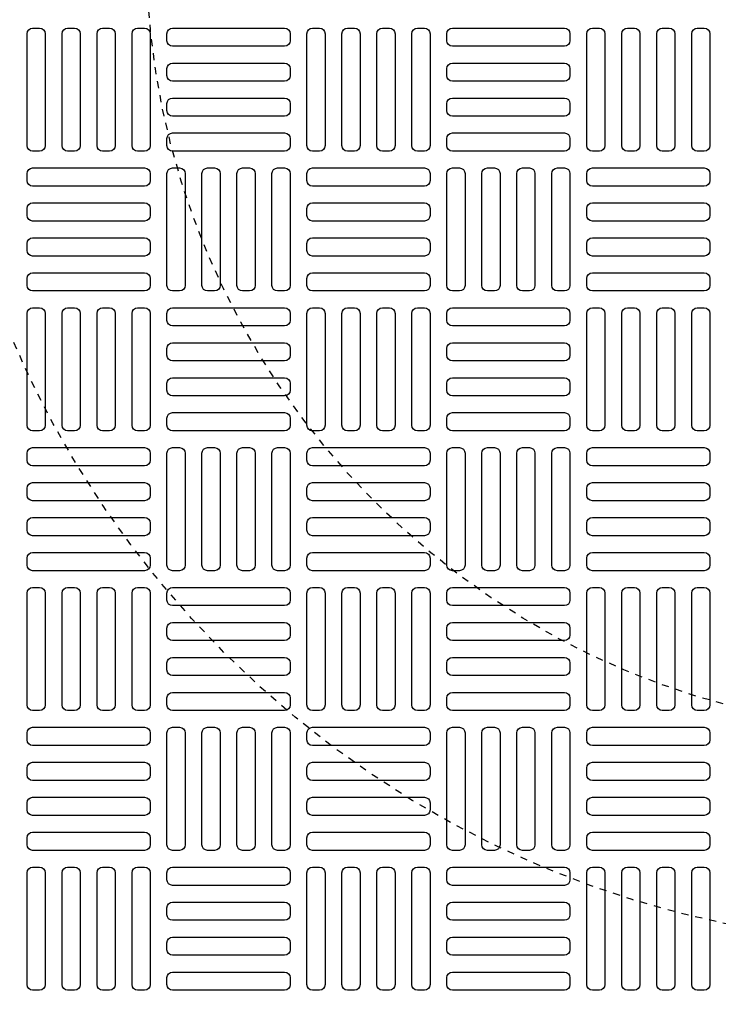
# Model space of a CAD drawing. Extents: x -169 to 6736, y -208 to 3022.
# Tile 420 of 656: x 1512 to 1522, y 1302 to 1316. Entities that reach past the tile are written whole.
import ezdxf

# ---------------------------------------------------------------- set-up
doc = ezdxf.new("R2010")
doc.units = 0
doc.header["$MEASUREMENT"] = 0
doc.linetypes.add('HIDDEN2', pattern=[0.28125, 0.1875, -0.09375])
doc.layers.get('DEFPOINTS').update_dxf_attribs({"linetype": 'CONTINUOUS'})
for name, color, linetype in [('TANK-MANHOLE-COVER-40', 2, 'CONTINUOUS'), ('TANK-MANHOLE-COVER-HATCH-40', 252, 'CONTINUOUS'), ('TANK-SLOPE', 3, 'CONTINUOUS')]:
    doc.layers.add(name, color=color, linetype=linetype)

msp = doc.modelspace()

# ---------------------------------------------------------------- linework, layer by layer
at = {"layer": 'DEFPOINTS', "color": 8, "linetype": 'HIDDEN2', "ltscale": 0.125}
msp.add_circle((1524.86566, 1317.01762), 14, dxfattribs=at)
msp.add_circle((1524.86566, 1317.01762), 14, dxfattribs=at)
msp.add_circle((1524.86566, 1317.01762), 14, dxfattribs=at)
msp.add_circle((1524.86566, 1317.01762), 14, dxfattribs=at)
at = {"layer": 'DEFPOINTS', "color": 8, "linetype": 'HIDDEN2', "ltscale": 0.5}
msp.add_circle((1524.86566, 1317.01762), 11, dxfattribs=at)
msp.add_circle((1524.86566, 1317.01762), 11, dxfattribs=at)
msp.add_circle((1524.86566, 1317.01762), 11, dxfattribs=at)
msp.add_circle((1524.86566, 1317.01762), 11, dxfattribs=at)
at = {"layer": 'TANK-MANHOLE-COVER-40', "color": 4, "linetype": 'Continuous'}
msp.add_circle((1524.86489, 1317.01762), 22.63902, dxfattribs=at)
at = {"layer": 'TANK-MANHOLE-COVER-40', "color": 1, "linetype": 'Continuous'}
msp.add_circle((1524.86489, 1317.01762), 22.44094, dxfattribs=at)
at = {"layer": 'TANK-MANHOLE-COVER-40', "color": 2, "linetype": 'Continuous'}
msp.add_circle((1524.86489, 1317.01762), 21.65354, dxfattribs=at)
at = {"layer": 'TANK-MANHOLE-COVER-HATCH-40', "linetype": 'Continuous', "flags": 128}
for points in [[(1512.36489, 1315.91526, -0.41421356), (1512.44363, 1315.83652), (1512.44363, 1314.26172, -0.41421356), (1512.36489, 1314.18298), (1512.26647, 1314.18298, -0.41421356), (1512.18773, 1314.26172), (1512.18773, 1315.83652, -0.41421356), (1512.26647, 1315.91526)], [(1512.85702, 1315.91526, -0.41421356), (1512.93576, 1315.83652), (1512.93576, 1314.26172, -0.41421356), (1512.85702, 1314.18298), (1512.75859, 1314.18298, -0.41421356), (1512.67985, 1314.26172), (1512.67985, 1315.83652, -0.41421356), (1512.75859, 1315.91526)], [(1513.34915, 1315.91526, -0.41421356), (1513.42789, 1315.83652), (1513.42789, 1314.26172, -0.41421356), (1513.34915, 1314.18298), (1513.25072, 1314.18298, -0.41421356), (1513.17198, 1314.26172), (1513.17198, 1315.83652, -0.41421356), (1513.25072, 1315.91526)], [(1513.84127, 1315.91526, -0.41421356), (1513.92001, 1315.83652), (1513.92001, 1314.26172, -0.41421356), (1513.84127, 1314.18298), (1513.74285, 1314.18298, -0.41421356), (1513.66411, 1314.26172), (1513.66411, 1315.83652, -0.41421356), (1513.74285, 1315.91526)], [(1514.15623, 1315.83652, -0.41421356), (1514.23497, 1315.91526), (1515.80978, 1315.91526, -0.41421356), (1515.88852, 1315.83652), (1515.88852, 1315.7381, -0.41421356), (1515.80978, 1315.65936), (1514.23497, 1315.65936, -0.41421356), (1514.15623, 1315.7381)], [(1516.3019, 1315.91526, -0.41421356), (1516.38064, 1315.83652), (1516.38064, 1314.26172, -0.41421356), (1516.3019, 1314.18298), (1516.20348, 1314.18298, -0.41421356), (1516.12474, 1314.26172), (1516.12474, 1315.83652, -0.41421356), (1516.20348, 1315.91526)], [(1516.79403, 1315.91526, -0.41421356), (1516.87277, 1315.83652), (1516.87277, 1314.26172, -0.41421356), (1516.79403, 1314.18298), (1516.6956, 1314.18298, -0.41421356), (1516.61686, 1314.26172), (1516.61686, 1315.83652, -0.41421356), (1516.6956, 1315.91526)], [(1517.28615, 1315.91526, -0.41421356), (1517.36489, 1315.83652), (1517.36489, 1314.26172, -0.41421356), (1517.28615, 1314.18298), (1517.18773, 1314.18298, -0.41421356), (1517.10899, 1314.26172), (1517.10899, 1315.83652, -0.41421356), (1517.18773, 1315.91526)], [(1517.77828, 1315.91526, -0.41421356), (1517.85702, 1315.83652), (1517.85702, 1314.26172, -0.41421356), (1517.77828, 1314.18298), (1517.67985, 1314.18298, -0.41421356), (1517.60111, 1314.26172), (1517.60111, 1315.83652, -0.41421356), (1517.67985, 1315.91526)], [(1518.09324, 1315.83652, -0.41421356), (1518.17198, 1315.91526), (1519.74678, 1315.91526, -0.41421356), (1519.82552, 1315.83652), (1519.82552, 1315.7381, -0.41421356), (1519.74678, 1315.65936), (1518.17198, 1315.65936, -0.41421356), (1518.09324, 1315.7381)], [(1520.23891, 1315.91526, -0.41421356), (1520.31765, 1315.83652), (1520.31765, 1314.26172, -0.41421356), (1520.23891, 1314.18298), (1520.14048, 1314.18298, -0.41421356), (1520.06174, 1314.26172), (1520.06174, 1315.83652, -0.41421356), (1520.14048, 1315.91526)], [(1520.73104, 1315.91526, -0.41421356), (1520.80978, 1315.83652), (1520.80978, 1314.26172, -0.41421356), (1520.73104, 1314.18298), (1520.63261, 1314.18298, -0.41421356), (1520.55387, 1314.26172), (1520.55387, 1315.83652, -0.41421356), (1520.63261, 1315.91526)], [(1521.22316, 1315.91526, -0.41421356), (1521.3019, 1315.83652), (1521.3019, 1314.26172, -0.41421356), (1521.22316, 1314.18298), (1521.12474, 1314.18298, -0.41421356), (1521.046, 1314.26172), (1521.046, 1315.83652, -0.41421356), (1521.12474, 1315.91526)], [(1521.71529, 1315.91526, -0.41421356), (1521.79403, 1315.83652), (1521.79403, 1314.26172, -0.41421356), (1521.71529, 1314.18298), (1521.61686, 1314.18298, -0.41421356), (1521.53812, 1314.26172), (1521.53812, 1315.83652, -0.41421356), (1521.61686, 1315.91526)], [(1514.15623, 1315.3444, -0.41421356), (1514.23497, 1315.42314), (1515.80978, 1315.42314, -0.41421356), (1515.88852, 1315.3444), (1515.88852, 1315.24597, -0.41421356), (1515.80978, 1315.16723), (1514.23497, 1315.16723, -0.41421356), (1514.15623, 1315.24597)], [(1518.09324, 1315.3444, -0.41421356), (1518.17198, 1315.42314), (1519.74678, 1315.42314, -0.41421356), (1519.82552, 1315.3444), (1519.82552, 1315.24597, -0.41421356), (1519.74678, 1315.16723), (1518.17198, 1315.16723, -0.41421356), (1518.09324, 1315.24597)], [(1514.15623, 1314.85227, -0.41421356), (1514.23497, 1314.93101), (1515.80978, 1314.93101, -0.41421356), (1515.88852, 1314.85227), (1515.88852, 1314.75384, -0.41421356), (1515.80978, 1314.6751), (1514.23497, 1314.6751, -0.41421356), (1514.15623, 1314.75384)], [(1518.09324, 1314.85227, -0.41421356), (1518.17198, 1314.93101), (1519.74678, 1314.93101, -0.41421356), (1519.82552, 1314.85227), (1519.82552, 1314.75384, -0.41421356), (1519.74678, 1314.6751), (1518.17198, 1314.6751, -0.41421356), (1518.09324, 1314.75384)], [(1514.15623, 1314.36014, -0.41421356), (1514.23497, 1314.43888), (1515.80978, 1314.43888, -0.41421356), (1515.88852, 1314.36014), (1515.88852, 1314.26172, -0.41421356), (1515.80978, 1314.18298), (1514.23497, 1314.18298, -0.41421356), (1514.15623, 1314.26172)], [(1518.09324, 1314.36014, -0.41421356), (1518.17198, 1314.43888), (1519.74678, 1314.43888, -0.41421356), (1519.82552, 1314.36014), (1519.82552, 1314.26172, -0.41421356), (1519.74678, 1314.18298), (1518.17198, 1314.18298, -0.41421356), (1518.09324, 1314.26172)], [(1513.92001, 1313.76959, -0.41421356), (1513.84127, 1313.69085), (1512.26647, 1313.69085, -0.41421356), (1512.18773, 1313.76959), (1512.18773, 1313.86802, -0.41421356), (1512.26647, 1313.94676), (1513.84127, 1313.94676, -0.41421356), (1513.92001, 1313.86802)], [(1514.3334, 1313.94676, -0.41421356), (1514.41214, 1313.86802), (1514.41214, 1312.29321, -0.41421356), (1514.3334, 1312.21447), (1514.23497, 1312.21447, -0.41421356), (1514.15623, 1312.29321), (1514.15623, 1313.86802, -0.41421356), (1514.23497, 1313.94676)], [(1514.82552, 1313.94676, -0.41421356), (1514.90426, 1313.86802), (1514.90426, 1312.29321, -0.41421356), (1514.82552, 1312.21447), (1514.7271, 1312.21447, -0.41421356), (1514.64836, 1312.29321), (1514.64836, 1313.86802, -0.41421356), (1514.7271, 1313.94676)], [(1515.31765, 1313.94676, -0.41421356), (1515.39639, 1313.86802), (1515.39639, 1312.29321, -0.41421356), (1515.31765, 1312.21447), (1515.21922, 1312.21447, -0.41421356), (1515.14048, 1312.29321), (1515.14048, 1313.86802, -0.41421356), (1515.21922, 1313.94676)], [(1515.80978, 1313.94676, -0.41421356), (1515.88852, 1313.86802), (1515.88852, 1312.29321, -0.41421356), (1515.80978, 1312.21447), (1515.71135, 1312.21447, -0.41421356), (1515.63261, 1312.29321), (1515.63261, 1313.86802, -0.41421356), (1515.71135, 1313.94676)], [(1517.85702, 1313.76959, -0.41421356), (1517.77828, 1313.69085), (1516.20348, 1313.69085, -0.41421356), (1516.12474, 1313.76959), (1516.12474, 1313.86802, -0.41421356), (1516.20348, 1313.94676), (1517.77828, 1313.94676, -0.41421356), (1517.85702, 1313.86802)], [(1518.27041, 1313.94676, -0.41421356), (1518.34915, 1313.86802), (1518.34915, 1312.29321, -0.41421356), (1518.27041, 1312.21447), (1518.17198, 1312.21447, -0.41421356), (1518.09324, 1312.29321), (1518.09324, 1313.86802, -0.41421356), (1518.17198, 1313.94676)], [(1518.76253, 1313.94676, -0.41421356), (1518.84127, 1313.86802), (1518.84127, 1312.29321, -0.41421356), (1518.76253, 1312.21447), (1518.66411, 1312.21447, -0.41421356), (1518.58537, 1312.29321), (1518.58537, 1313.86802, -0.41421356), (1518.66411, 1313.94676)], [(1519.25466, 1313.94676, -0.41421356), (1519.3334, 1313.86802), (1519.3334, 1312.29321, -0.41421356), (1519.25466, 1312.21447), (1519.15623, 1312.21447, -0.41421356), (1519.07749, 1312.29321), (1519.07749, 1313.86802, -0.41421356), (1519.15623, 1313.94676)], [(1519.74678, 1313.94676, -0.41421356), (1519.82552, 1313.86802), (1519.82552, 1312.29321, -0.41421356), (1519.74678, 1312.21447), (1519.64836, 1312.21447, -0.41421356), (1519.56962, 1312.29321), (1519.56962, 1313.86802, -0.41421356), (1519.64836, 1313.94676)], [(1521.79403, 1313.76959, -0.41421356), (1521.71529, 1313.69085), (1520.14048, 1313.69085, -0.41421356), (1520.06174, 1313.76959), (1520.06174, 1313.86802, -0.41421356), (1520.14048, 1313.94676), (1521.71529, 1313.94676, -0.41421356), (1521.79403, 1313.86802)], [(1513.92001, 1313.27747, -0.41421356), (1513.84127, 1313.19873), (1512.26647, 1313.19873, -0.41421356), (1512.18773, 1313.27747), (1512.18773, 1313.37589, -0.41421356), (1512.26647, 1313.45463), (1513.84127, 1313.45463, -0.41421356), (1513.92001, 1313.37589)], [(1517.85702, 1313.27747, -0.41421356), (1517.77828, 1313.19873), (1516.20348, 1313.19873, -0.41421356), (1516.12474, 1313.27747), (1516.12474, 1313.37589, -0.41421356), (1516.20348, 1313.45463), (1517.77828, 1313.45463, -0.41421356), (1517.85702, 1313.37589)], [(1521.79403, 1313.27747, -0.41421356), (1521.71529, 1313.19873), (1520.14048, 1313.19873, -0.41421356), (1520.06174, 1313.27747), (1520.06174, 1313.37589, -0.41421356), (1520.14048, 1313.45463), (1521.71529, 1313.45463, -0.41421356), (1521.79403, 1313.37589)], [(1513.92001, 1312.78534, -0.41421356), (1513.84127, 1312.7066), (1512.26647, 1312.7066, -0.41421356), (1512.18773, 1312.78534), (1512.18773, 1312.88377, -0.41421356), (1512.26647, 1312.96251), (1513.84127, 1312.96251, -0.41421356), (1513.92001, 1312.88377)], [(1517.85702, 1312.78534, -0.41421356), (1517.77828, 1312.7066), (1516.20348, 1312.7066, -0.41421356), (1516.12474, 1312.78534), (1516.12474, 1312.88377, -0.41421356), (1516.20348, 1312.96251), (1517.77828, 1312.96251, -0.41421356), (1517.85702, 1312.88377)], [(1521.79403, 1312.78534, -0.41421356), (1521.71529, 1312.7066), (1520.14048, 1312.7066, -0.41421356), (1520.06174, 1312.78534), (1520.06174, 1312.88377, -0.41421356), (1520.14048, 1312.96251), (1521.71529, 1312.96251, -0.41421356), (1521.79403, 1312.88377)], [(1513.92001, 1312.29321, -0.41421356), (1513.84127, 1312.21447), (1512.26647, 1312.21447, -0.41421356), (1512.18773, 1312.29321), (1512.18773, 1312.39164, -0.41421356), (1512.26647, 1312.47038), (1513.84127, 1312.47038, -0.41421356), (1513.92001, 1312.39164)], [(1517.85702, 1312.29321, -0.41421356), (1517.77828, 1312.21447), (1516.20348, 1312.21447, -0.41421356), (1516.12474, 1312.29321), (1516.12474, 1312.39164, -0.41421356), (1516.20348, 1312.47038), (1517.77828, 1312.47038, -0.41421356), (1517.85702, 1312.39164)], [(1521.79403, 1312.29321, -0.41421356), (1521.71529, 1312.21447), (1520.14048, 1312.21447, -0.41421356), (1520.06174, 1312.29321), (1520.06174, 1312.39164, -0.41421356), (1520.14048, 1312.47038), (1521.71529, 1312.47038, -0.41421356), (1521.79403, 1312.39164)], [(1512.36489, 1311.97825, -0.41421356), (1512.44363, 1311.89951), (1512.44363, 1310.32471, -0.41421356), (1512.36489, 1310.24597), (1512.26647, 1310.24597, -0.41421356), (1512.18773, 1310.32471), (1512.18773, 1311.89951, -0.41421356), (1512.26647, 1311.97825)], [(1512.85702, 1311.97825, -0.41421356), (1512.93576, 1311.89951), (1512.93576, 1310.32471, -0.41421356), (1512.85702, 1310.24597), (1512.75859, 1310.24597, -0.41421356), (1512.67985, 1310.32471), (1512.67985, 1311.89951, -0.41421356), (1512.75859, 1311.97825)], [(1513.34915, 1311.97825, -0.41421356), (1513.42789, 1311.89951), (1513.42789, 1310.32471, -0.41421356), (1513.34915, 1310.24597), (1513.25072, 1310.24597, -0.41421356), (1513.17198, 1310.32471), (1513.17198, 1311.89951, -0.41421356), (1513.25072, 1311.97825)], [(1513.84127, 1311.97825, -0.41421356), (1513.92001, 1311.89951), (1513.92001, 1310.32471, -0.41421356), (1513.84127, 1310.24597), (1513.74285, 1310.24597, -0.41421356), (1513.66411, 1310.32471), (1513.66411, 1311.89951, -0.41421356), (1513.74285, 1311.97825)], [(1514.15623, 1311.89951, -0.41421356), (1514.23497, 1311.97825), (1515.80978, 1311.97825, -0.41421356), (1515.88852, 1311.89951), (1515.88852, 1311.80109, -0.41421356), (1515.80978, 1311.72235), (1514.23497, 1311.72235, -0.41421356), (1514.15623, 1311.80109)], [(1516.3019, 1311.97825, -0.41421356), (1516.38064, 1311.89951), (1516.38064, 1310.32471, -0.41421356), (1516.3019, 1310.24597), (1516.20348, 1310.24597, -0.41421356), (1516.12474, 1310.32471), (1516.12474, 1311.89951, -0.41421356), (1516.20348, 1311.97825)], [(1516.79403, 1311.97825, -0.41421356), (1516.87277, 1311.89951), (1516.87277, 1310.32471, -0.41421356), (1516.79403, 1310.24597), (1516.6956, 1310.24597, -0.41421356), (1516.61686, 1310.32471), (1516.61686, 1311.89951, -0.41421356), (1516.6956, 1311.97825)], [(1517.28615, 1311.97825, -0.41421356), (1517.36489, 1311.89951), (1517.36489, 1310.32471, -0.41421356), (1517.28615, 1310.24597), (1517.18773, 1310.24597, -0.41421356), (1517.10899, 1310.32471), (1517.10899, 1311.89951, -0.41421356), (1517.18773, 1311.97825)], [(1517.77828, 1311.97825, -0.41421356), (1517.85702, 1311.89951), (1517.85702, 1310.32471, -0.41421356), (1517.77828, 1310.24597), (1517.67985, 1310.24597, -0.41421356), (1517.60111, 1310.32471), (1517.60111, 1311.89951, -0.41421356), (1517.67985, 1311.97825)], [(1518.09324, 1311.89951, -0.41421356), (1518.17198, 1311.97825), (1519.74678, 1311.97825, -0.41421356), (1519.82552, 1311.89951), (1519.82552, 1311.80109, -0.41421356), (1519.74678, 1311.72235), (1518.17198, 1311.72235, -0.41421356), (1518.09324, 1311.80109)], [(1520.23891, 1311.97825, -0.41421356), (1520.31765, 1311.89951), (1520.31765, 1310.32471, -0.41421356), (1520.23891, 1310.24597), (1520.14048, 1310.24597, -0.41421356), (1520.06174, 1310.32471), (1520.06174, 1311.89951, -0.41421356), (1520.14048, 1311.97825)], [(1520.73104, 1311.97825, -0.41421356), (1520.80978, 1311.89951), (1520.80978, 1310.32471, -0.41421356), (1520.73104, 1310.24597), (1520.63261, 1310.24597, -0.41421356), (1520.55387, 1310.32471), (1520.55387, 1311.89951, -0.41421356), (1520.63261, 1311.97825)], [(1521.22316, 1311.97825, -0.41421356), (1521.3019, 1311.89951), (1521.3019, 1310.32471, -0.41421356), (1521.22316, 1310.24597), (1521.12474, 1310.24597, -0.41421356), (1521.046, 1310.32471), (1521.046, 1311.89951, -0.41421356), (1521.12474, 1311.97825)], [(1521.71529, 1311.97825, -0.41421356), (1521.79403, 1311.89951), (1521.79403, 1310.32471, -0.41421356), (1521.71529, 1310.24597), (1521.61686, 1310.24597, -0.41421356), (1521.53812, 1310.32471), (1521.53812, 1311.89951, -0.41421356), (1521.61686, 1311.97825)], [(1514.15623, 1311.40739, -0.41421356), (1514.23497, 1311.48613), (1515.80978, 1311.48613, -0.41421356), (1515.88852, 1311.40739), (1515.88852, 1311.30896, -0.41421356), (1515.80978, 1311.23022), (1514.23497, 1311.23022, -0.41421356), (1514.15623, 1311.30896)], [(1518.09324, 1311.40739, -0.41421356), (1518.17198, 1311.48613), (1519.74678, 1311.48613, -0.41421356), (1519.82552, 1311.40739), (1519.82552, 1311.30896, -0.41421356), (1519.74678, 1311.23022), (1518.17198, 1311.23022, -0.41421356), (1518.09324, 1311.30896)], [(1514.15623, 1310.91526, -0.41421356), (1514.23497, 1310.994), (1515.80978, 1310.994, -0.41421356), (1515.88852, 1310.91526), (1515.88852, 1310.81684, -0.41421356), (1515.80978, 1310.7381), (1514.23497, 1310.7381, -0.41421356), (1514.15623, 1310.81684)], [(1518.09324, 1310.91526, -0.41421356), (1518.17198, 1310.994), (1519.74678, 1310.994, -0.41421356), (1519.82552, 1310.91526), (1519.82552, 1310.81684, -0.41421356), (1519.74678, 1310.7381), (1518.17198, 1310.7381, -0.41421356), (1518.09324, 1310.81684)], [(1514.15623, 1310.42314, -0.41421356), (1514.23497, 1310.50188), (1515.80978, 1310.50188, -0.41421356), (1515.88852, 1310.42314), (1515.88852, 1310.32471, -0.41421356), (1515.80978, 1310.24597), (1514.23497, 1310.24597, -0.41421356), (1514.15623, 1310.32471)], [(1518.09324, 1310.42314, -0.41421356), (1518.17198, 1310.50188), (1519.74678, 1310.50188, -0.41421356), (1519.82552, 1310.42314), (1519.82552, 1310.32471, -0.41421356), (1519.74678, 1310.24597), (1518.17198, 1310.24597, -0.41421356), (1518.09324, 1310.32471)], [(1513.92001, 1309.83258, -0.41421356), (1513.84127, 1309.75384), (1512.26647, 1309.75384, -0.41421356), (1512.18773, 1309.83258), (1512.18773, 1309.93101, -0.41421356), (1512.26647, 1310.00975), (1513.84127, 1310.00975, -0.41421356), (1513.92001, 1309.93101)], [(1514.3334, 1310.00975, -0.41421356), (1514.41214, 1309.93101), (1514.41214, 1308.35621, -0.41421356), (1514.3334, 1308.27747), (1514.23497, 1308.27747, -0.41421356), (1514.15623, 1308.35621), (1514.15623, 1309.93101, -0.41421356), (1514.23497, 1310.00975)], [(1514.82552, 1310.00975, -0.41421356), (1514.90426, 1309.93101), (1514.90426, 1308.35621, -0.41421356), (1514.82552, 1308.27747), (1514.7271, 1308.27747, -0.41421356), (1514.64836, 1308.35621), (1514.64836, 1309.93101, -0.41421356), (1514.7271, 1310.00975)], [(1515.31765, 1310.00975, -0.41421356), (1515.39639, 1309.93101), (1515.39639, 1308.35621, -0.41421356), (1515.31765, 1308.27747), (1515.21922, 1308.27747, -0.41421356), (1515.14048, 1308.35621), (1515.14048, 1309.93101, -0.41421356), (1515.21922, 1310.00975)], [(1515.80978, 1310.00975, -0.41421356), (1515.88852, 1309.93101), (1515.88852, 1308.35621, -0.41421356), (1515.80978, 1308.27747), (1515.71135, 1308.27747, -0.41421356), (1515.63261, 1308.35621), (1515.63261, 1309.93101, -0.41421356), (1515.71135, 1310.00975)], [(1517.85702, 1309.83258, -0.41421356), (1517.77828, 1309.75384), (1516.20348, 1309.75384, -0.41421356), (1516.12474, 1309.83258), (1516.12474, 1309.93101, -0.41421356), (1516.20348, 1310.00975), (1517.77828, 1310.00975, -0.41421356), (1517.85702, 1309.93101)], [(1518.27041, 1310.00975, -0.41421356), (1518.34915, 1309.93101), (1518.34915, 1308.35621, -0.41421356), (1518.27041, 1308.27747), (1518.17198, 1308.27747, -0.41421356), (1518.09324, 1308.35621), (1518.09324, 1309.93101, -0.41421356), (1518.17198, 1310.00975)], [(1518.76253, 1310.00975, -0.41421356), (1518.84127, 1309.93101), (1518.84127, 1308.35621, -0.41421356), (1518.76253, 1308.27747), (1518.66411, 1308.27747, -0.41421356), (1518.58537, 1308.35621), (1518.58537, 1309.93101, -0.41421356), (1518.66411, 1310.00975)], [(1519.25466, 1310.00975, -0.41421356), (1519.3334, 1309.93101), (1519.3334, 1308.35621, -0.41421356), (1519.25466, 1308.27747), (1519.15623, 1308.27747, -0.41421356), (1519.07749, 1308.35621), (1519.07749, 1309.93101, -0.41421356), (1519.15623, 1310.00975)], [(1519.74678, 1310.00975, -0.41421356), (1519.82552, 1309.93101), (1519.82552, 1308.35621, -0.41421356), (1519.74678, 1308.27747), (1519.64836, 1308.27747, -0.41421356), (1519.56962, 1308.35621), (1519.56962, 1309.93101, -0.41421356), (1519.64836, 1310.00975)], [(1521.79403, 1309.83258, -0.41421356), (1521.71529, 1309.75384), (1520.14048, 1309.75384, -0.41421356), (1520.06174, 1309.83258), (1520.06174, 1309.93101, -0.41421356), (1520.14048, 1310.00975), (1521.71529, 1310.00975, -0.41421356), (1521.79403, 1309.93101)], [(1513.92001, 1309.34046, -0.41421356), (1513.84127, 1309.26172), (1512.26647, 1309.26172, -0.41421356), (1512.18773, 1309.34046), (1512.18773, 1309.43888, -0.41421356), (1512.26647, 1309.51762), (1513.84127, 1309.51762, -0.41421356), (1513.92001, 1309.43888)], [(1517.85702, 1309.34046, -0.41421356), (1517.77828, 1309.26172), (1516.20348, 1309.26172, -0.41421356), (1516.12474, 1309.34046), (1516.12474, 1309.43888, -0.41421356), (1516.20348, 1309.51762), (1517.77828, 1309.51762, -0.41421356), (1517.85702, 1309.43888)], [(1521.79403, 1309.34046, -0.41421356), (1521.71529, 1309.26172), (1520.14048, 1309.26172, -0.41421356), (1520.06174, 1309.34046), (1520.06174, 1309.43888, -0.41421356), (1520.14048, 1309.51762), (1521.71529, 1309.51762, -0.41421356), (1521.79403, 1309.43888)], [(1513.92001, 1308.84833, -0.41421356), (1513.84127, 1308.76959), (1512.26647, 1308.76959, -0.41421356), (1512.18773, 1308.84833), (1512.18773, 1308.94676, -0.41421356), (1512.26647, 1309.0255), (1513.84127, 1309.0255, -0.41421356), (1513.92001, 1308.94676)], [(1517.85702, 1308.84833, -0.41421356), (1517.77828, 1308.76959), (1516.20348, 1308.76959, -0.41421356), (1516.12474, 1308.84833), (1516.12474, 1308.94676, -0.41421356), (1516.20348, 1309.0255), (1517.77828, 1309.0255, -0.41421356), (1517.85702, 1308.94676)], [(1521.79403, 1308.84833, -0.41421356), (1521.71529, 1308.76959), (1520.14048, 1308.76959, -0.41421356), (1520.06174, 1308.84833), (1520.06174, 1308.94676, -0.41421356), (1520.14048, 1309.0255), (1521.71529, 1309.0255, -0.41421356), (1521.79403, 1308.94676)], [(1513.92001, 1308.35621, -0.41421356), (1513.84127, 1308.27747), (1512.26647, 1308.27747, -0.41421356), (1512.18773, 1308.35621), (1512.18773, 1308.45463, -0.41421356), (1512.26647, 1308.53337), (1513.84127, 1308.53337, -0.41421356), (1513.92001, 1308.45463)], [(1517.85702, 1308.35621, -0.41421356), (1517.77828, 1308.27747), (1516.20348, 1308.27747, -0.41421356), (1516.12474, 1308.35621), (1516.12474, 1308.45463, -0.41421356), (1516.20348, 1308.53337), (1517.77828, 1308.53337, -0.41421356), (1517.85702, 1308.45463)], [(1521.79403, 1308.35621, -0.41421356), (1521.71529, 1308.27747), (1520.14048, 1308.27747, -0.41421356), (1520.06174, 1308.35621), (1520.06174, 1308.45463, -0.41421356), (1520.14048, 1308.53337), (1521.71529, 1308.53337, -0.41421356), (1521.79403, 1308.45463)], [(1512.36489, 1308.04125, -0.41421356), (1512.44363, 1307.96251), (1512.44363, 1306.3877, -0.41421356), (1512.36489, 1306.30896), (1512.26647, 1306.30896, -0.41421356), (1512.18773, 1306.3877), (1512.18773, 1307.96251, -0.41421356), (1512.26647, 1308.04125)], [(1512.85702, 1308.04125, -0.41421356), (1512.93576, 1307.96251), (1512.93576, 1306.3877, -0.41421356), (1512.85702, 1306.30896), (1512.75859, 1306.30896, -0.41421356), (1512.67985, 1306.3877), (1512.67985, 1307.96251, -0.41421356), (1512.75859, 1308.04125)], [(1513.34915, 1308.04125, -0.41421356), (1513.42789, 1307.96251), (1513.42789, 1306.3877, -0.41421356), (1513.34915, 1306.30896), (1513.25072, 1306.30896, -0.41421356), (1513.17198, 1306.3877), (1513.17198, 1307.96251, -0.41421356), (1513.25072, 1308.04125)], [(1513.84127, 1308.04125, -0.41421356), (1513.92001, 1307.96251), (1513.92001, 1306.3877, -0.41421356), (1513.84127, 1306.30896), (1513.74285, 1306.30896, -0.41421356), (1513.66411, 1306.3877), (1513.66411, 1307.96251, -0.41421356), (1513.74285, 1308.04125)], [(1514.15623, 1307.96251, -0.41421356), (1514.23497, 1308.04125), (1515.80978, 1308.04125, -0.41421356), (1515.88852, 1307.96251), (1515.88852, 1307.86408, -0.41421356), (1515.80978, 1307.78534), (1514.23497, 1307.78534, -0.41421356), (1514.15623, 1307.86408)], [(1516.3019, 1308.04125, -0.41421356), (1516.38064, 1307.96251), (1516.38064, 1306.3877, -0.41421356), (1516.3019, 1306.30896), (1516.20348, 1306.30896, -0.41421356), (1516.12474, 1306.3877), (1516.12474, 1307.96251, -0.41421356), (1516.20348, 1308.04125)], [(1516.79403, 1308.04125, -0.41421356), (1516.87277, 1307.96251), (1516.87277, 1306.3877, -0.41421356), (1516.79403, 1306.30896), (1516.6956, 1306.30896, -0.41421356), (1516.61686, 1306.3877), (1516.61686, 1307.96251, -0.41421356), (1516.6956, 1308.04125)], [(1517.28615, 1308.04125, -0.41421356), (1517.36489, 1307.96251), (1517.36489, 1306.3877, -0.41421356), (1517.28615, 1306.30896), (1517.18773, 1306.30896, -0.41421356), (1517.10899, 1306.3877), (1517.10899, 1307.96251, -0.41421356), (1517.18773, 1308.04125)], [(1517.77828, 1308.04125, -0.41421356), (1517.85702, 1307.96251), (1517.85702, 1306.3877, -0.41421356), (1517.77828, 1306.30896), (1517.67985, 1306.30896, -0.41421356), (1517.60111, 1306.3877), (1517.60111, 1307.96251, -0.41421356), (1517.67985, 1308.04125)], [(1518.09324, 1307.96251, -0.41421356), (1518.17198, 1308.04125), (1519.74678, 1308.04125, -0.41421356), (1519.82552, 1307.96251), (1519.82552, 1307.86408, -0.41421356), (1519.74678, 1307.78534), (1518.17198, 1307.78534, -0.41421356), (1518.09324, 1307.86408)], [(1520.23891, 1308.04125, -0.41421356), (1520.31765, 1307.96251), (1520.31765, 1306.3877, -0.41421356), (1520.23891, 1306.30896), (1520.14048, 1306.30896, -0.41421356), (1520.06174, 1306.3877), (1520.06174, 1307.96251, -0.41421356), (1520.14048, 1308.04125)], [(1520.73104, 1308.04125, -0.41421356), (1520.80978, 1307.96251), (1520.80978, 1306.3877, -0.41421356), (1520.73104, 1306.30896), (1520.63261, 1306.30896, -0.41421356), (1520.55387, 1306.3877), (1520.55387, 1307.96251, -0.41421356), (1520.63261, 1308.04125)], [(1521.22316, 1308.04125, -0.41421356), (1521.3019, 1307.96251), (1521.3019, 1306.3877, -0.41421356), (1521.22316, 1306.30896), (1521.12474, 1306.30896, -0.41421356), (1521.046, 1306.3877), (1521.046, 1307.96251, -0.41421356), (1521.12474, 1308.04125)], [(1521.71529, 1308.04125, -0.41421356), (1521.79403, 1307.96251), (1521.79403, 1306.3877, -0.41421356), (1521.71529, 1306.30896), (1521.61686, 1306.30896, -0.41421356), (1521.53812, 1306.3877), (1521.53812, 1307.96251, -0.41421356), (1521.61686, 1308.04125)], [(1514.15623, 1307.47038, -0.41421356), (1514.23497, 1307.54912), (1515.80978, 1307.54912, -0.41421356), (1515.88852, 1307.47038), (1515.88852, 1307.37195, -0.41421356), (1515.80978, 1307.29321), (1514.23497, 1307.29321, -0.41421356), (1514.15623, 1307.37195)], [(1518.09324, 1307.47038, -0.41421356), (1518.17198, 1307.54912), (1519.74678, 1307.54912, -0.41421356), (1519.82552, 1307.47038), (1519.82552, 1307.37195, -0.41421356), (1519.74678, 1307.29321), (1518.17198, 1307.29321, -0.41421356), (1518.09324, 1307.37195)], [(1514.15623, 1306.97825, -0.41421356), (1514.23497, 1307.05699), (1515.80978, 1307.05699, -0.41421356), (1515.88852, 1306.97825), (1515.88852, 1306.87983, -0.41421356), (1515.80978, 1306.80109), (1514.23497, 1306.80109, -0.41421356), (1514.15623, 1306.87983)], [(1518.09324, 1306.97825, -0.41421356), (1518.17198, 1307.05699), (1519.74678, 1307.05699, -0.41421356), (1519.82552, 1306.97825), (1519.82552, 1306.87983, -0.41421356), (1519.74678, 1306.80109), (1518.17198, 1306.80109, -0.41421356), (1518.09324, 1306.87983)], [(1514.15623, 1306.48613, -0.41421356), (1514.23497, 1306.56487), (1515.80978, 1306.56487, -0.41421356), (1515.88852, 1306.48613), (1515.88852, 1306.3877, -0.41421356), (1515.80978, 1306.30896), (1514.23497, 1306.30896, -0.41421356), (1514.15623, 1306.3877)], [(1518.09324, 1306.48613, -0.41421356), (1518.17198, 1306.56487), (1519.74678, 1306.56487, -0.41421356), (1519.82552, 1306.48613), (1519.82552, 1306.3877, -0.41421356), (1519.74678, 1306.30896), (1518.17198, 1306.30896, -0.41421356), (1518.09324, 1306.3877)], [(1513.92001, 1305.89558, -0.41421356), (1513.84127, 1305.81684), (1512.26647, 1305.81684, -0.41421356), (1512.18773, 1305.89558), (1512.18773, 1305.994, -0.41421356), (1512.26647, 1306.07274), (1513.84127, 1306.07274, -0.41421356), (1513.92001, 1305.994)], [(1514.3334, 1306.07274, -0.41421356), (1514.41214, 1305.994), (1514.41214, 1304.4192, -0.41421356), (1514.3334, 1304.34046), (1514.23497, 1304.34046, -0.41421356), (1514.15623, 1304.4192), (1514.15623, 1305.994, -0.41421356), (1514.23497, 1306.07274)], [(1514.82552, 1306.07274, -0.41421356), (1514.90426, 1305.994), (1514.90426, 1304.4192, -0.41421356), (1514.82552, 1304.34046), (1514.7271, 1304.34046, -0.41421356), (1514.64836, 1304.4192), (1514.64836, 1305.994, -0.41421356), (1514.7271, 1306.07274)], [(1515.31765, 1306.07274, -0.41421356), (1515.39639, 1305.994), (1515.39639, 1304.4192, -0.41421356), (1515.31765, 1304.34046), (1515.21922, 1304.34046, -0.41421356), (1515.14048, 1304.4192), (1515.14048, 1305.994, -0.41421356), (1515.21922, 1306.07274)], [(1515.80978, 1306.07274, -0.41421356), (1515.88852, 1305.994), (1515.88852, 1304.4192, -0.41421356), (1515.80978, 1304.34046), (1515.71135, 1304.34046, -0.41421356), (1515.63261, 1304.4192), (1515.63261, 1305.994, -0.41421356), (1515.71135, 1306.07274)], [(1517.85702, 1305.89558, -0.41421356), (1517.77828, 1305.81684), (1516.20348, 1305.81684, -0.41421356), (1516.12474, 1305.89558), (1516.12474, 1305.994, -0.41421356), (1516.20348, 1306.07274), (1517.77828, 1306.07274, -0.41421356), (1517.85702, 1305.994)], [(1518.27041, 1306.07274, -0.41421356), (1518.34915, 1305.994), (1518.34915, 1304.4192, -0.41421356), (1518.27041, 1304.34046), (1518.17198, 1304.34046, -0.41421356), (1518.09324, 1304.4192), (1518.09324, 1305.994, -0.41421356), (1518.17198, 1306.07274)], [(1518.76253, 1306.07274, -0.41421356), (1518.84127, 1305.994), (1518.84127, 1304.4192, -0.41421356), (1518.76253, 1304.34046), (1518.66411, 1304.34046, -0.41421356), (1518.58537, 1304.4192), (1518.58537, 1305.994, -0.41421356), (1518.66411, 1306.07274)], [(1519.25466, 1306.07274, -0.41421356), (1519.3334, 1305.994), (1519.3334, 1304.4192, -0.41421356), (1519.25466, 1304.34046), (1519.15623, 1304.34046, -0.41421356), (1519.07749, 1304.4192), (1519.07749, 1305.994, -0.41421356), (1519.15623, 1306.07274)], [(1519.74678, 1306.07274, -0.41421356), (1519.82552, 1305.994), (1519.82552, 1304.4192, -0.41421356), (1519.74678, 1304.34046), (1519.64836, 1304.34046, -0.41421356), (1519.56962, 1304.4192), (1519.56962, 1305.994, -0.41421356), (1519.64836, 1306.07274)], [(1521.79403, 1305.89558, -0.41421356), (1521.71529, 1305.81684), (1520.14048, 1305.81684, -0.41421356), (1520.06174, 1305.89558), (1520.06174, 1305.994, -0.41421356), (1520.14048, 1306.07274), (1521.71529, 1306.07274, -0.41421356), (1521.79403, 1305.994)], [(1513.92001, 1305.40345, -0.41421356), (1513.84127, 1305.32471), (1512.26647, 1305.32471, -0.41421356), (1512.18773, 1305.40345), (1512.18773, 1305.50188, -0.41421356), (1512.26647, 1305.58062), (1513.84127, 1305.58062, -0.41421356), (1513.92001, 1305.50188)], [(1517.85702, 1305.40345, -0.41421356), (1517.77828, 1305.32471), (1516.20348, 1305.32471, -0.41421356), (1516.12474, 1305.40345), (1516.12474, 1305.50188, -0.41421356), (1516.20348, 1305.58062), (1517.77828, 1305.58062, -0.41421356), (1517.85702, 1305.50188)], [(1521.79403, 1305.40345, -0.41421356), (1521.71529, 1305.32471), (1520.14048, 1305.32471, -0.41421356), (1520.06174, 1305.40345), (1520.06174, 1305.50188, -0.41421356), (1520.14048, 1305.58062), (1521.71529, 1305.58062, -0.41421356), (1521.79403, 1305.50188)], [(1513.92001, 1304.91132, -0.41421356), (1513.84127, 1304.83258), (1512.26647, 1304.83258, -0.41421356), (1512.18773, 1304.91132), (1512.18773, 1305.00975, -0.41421356), (1512.26647, 1305.08849), (1513.84127, 1305.08849, -0.41421356), (1513.92001, 1305.00975)], [(1517.85702, 1304.91132, -0.41421356), (1517.77828, 1304.83258), (1516.20348, 1304.83258, -0.41421356), (1516.12474, 1304.91132), (1516.12474, 1305.00975, -0.41421356), (1516.20348, 1305.08849), (1517.77828, 1305.08849, -0.41421356), (1517.85702, 1305.00975)], [(1521.79403, 1304.91132, -0.41421356), (1521.71529, 1304.83258), (1520.14048, 1304.83258, -0.41421356), (1520.06174, 1304.91132), (1520.06174, 1305.00975, -0.41421356), (1520.14048, 1305.08849), (1521.71529, 1305.08849, -0.41421356), (1521.79403, 1305.00975)], [(1513.92001, 1304.4192, -0.41421356), (1513.84127, 1304.34046), (1512.26647, 1304.34046, -0.41421356), (1512.18773, 1304.4192), (1512.18773, 1304.51762, -0.41421356), (1512.26647, 1304.59636), (1513.84127, 1304.59636, -0.41421356), (1513.92001, 1304.51762)], [(1517.85702, 1304.4192, -0.41421356), (1517.77828, 1304.34046), (1516.20348, 1304.34046, -0.41421356), (1516.12474, 1304.4192), (1516.12474, 1304.51762, -0.41421356), (1516.20348, 1304.59636), (1517.77828, 1304.59636, -0.41421356), (1517.85702, 1304.51762)], [(1521.79403, 1304.4192, -0.41421356), (1521.71529, 1304.34046), (1520.14048, 1304.34046, -0.41421356), (1520.06174, 1304.4192), (1520.06174, 1304.51762, -0.41421356), (1520.14048, 1304.59636), (1521.71529, 1304.59636, -0.41421356), (1521.79403, 1304.51762)], [(1512.36489, 1304.10424, -0.41421356), (1512.44363, 1304.0255), (1512.44363, 1302.45069, -0.41421356), (1512.36489, 1302.37195), (1512.26647, 1302.37195, -0.41421356), (1512.18773, 1302.45069), (1512.18773, 1304.0255, -0.41421356), (1512.26647, 1304.10424)], [(1512.85702, 1304.10424, -0.41421356), (1512.93576, 1304.0255), (1512.93576, 1302.45069, -0.41421356), (1512.85702, 1302.37195), (1512.75859, 1302.37195, -0.41421356), (1512.67985, 1302.45069), (1512.67985, 1304.0255, -0.41421356), (1512.75859, 1304.10424)], [(1513.34915, 1304.10424, -0.41421356), (1513.42789, 1304.0255), (1513.42789, 1302.45069, -0.41421356), (1513.34915, 1302.37195), (1513.25072, 1302.37195, -0.41421356), (1513.17198, 1302.45069), (1513.17198, 1304.0255, -0.41421356), (1513.25072, 1304.10424)], [(1513.84127, 1304.10424, -0.41421356), (1513.92001, 1304.0255), (1513.92001, 1302.45069, -0.41421356), (1513.84127, 1302.37195), (1513.74285, 1302.37195, -0.41421356), (1513.66411, 1302.45069), (1513.66411, 1304.0255, -0.41421356), (1513.74285, 1304.10424)], [(1514.15623, 1304.0255, -0.41421356), (1514.23497, 1304.10424), (1515.80978, 1304.10424, -0.41421356), (1515.88852, 1304.0255), (1515.88852, 1303.92707, -0.41421356), (1515.80978, 1303.84833), (1514.23497, 1303.84833, -0.41421356), (1514.15623, 1303.92707)], [(1516.3019, 1304.10424, -0.41421356), (1516.38064, 1304.0255), (1516.38064, 1302.45069, -0.41421356), (1516.3019, 1302.37195), (1516.20348, 1302.37195, -0.41421356), (1516.12474, 1302.45069), (1516.12474, 1304.0255, -0.41421356), (1516.20348, 1304.10424)], [(1516.79403, 1304.10424, -0.41421356), (1516.87277, 1304.0255), (1516.87277, 1302.45069, -0.41421356), (1516.79403, 1302.37195), (1516.6956, 1302.37195, -0.41421356), (1516.61686, 1302.45069), (1516.61686, 1304.0255, -0.41421356), (1516.6956, 1304.10424)], [(1517.28615, 1304.10424, -0.41421356), (1517.36489, 1304.0255), (1517.36489, 1302.45069, -0.41421356), (1517.28615, 1302.37195), (1517.18773, 1302.37195, -0.41421356), (1517.10899, 1302.45069), (1517.10899, 1304.0255, -0.41421356), (1517.18773, 1304.10424)], [(1517.77828, 1304.10424, -0.41421356), (1517.85702, 1304.0255), (1517.85702, 1302.45069, -0.41421356), (1517.77828, 1302.37195), (1517.67985, 1302.37195, -0.41421356), (1517.60111, 1302.45069), (1517.60111, 1304.0255, -0.41421356), (1517.67985, 1304.10424)], [(1518.09324, 1304.0255, -0.41421356), (1518.17198, 1304.10424), (1519.74678, 1304.10424, -0.41421356), (1519.82552, 1304.0255), (1519.82552, 1303.92707, -0.41421356), (1519.74678, 1303.84833), (1518.17198, 1303.84833, -0.41421356), (1518.09324, 1303.92707)], [(1520.23891, 1304.10424, -0.41421356), (1520.31765, 1304.0255), (1520.31765, 1302.45069, -0.41421356), (1520.23891, 1302.37195), (1520.14048, 1302.37195, -0.41421356), (1520.06174, 1302.45069), (1520.06174, 1304.0255, -0.41421356), (1520.14048, 1304.10424)], [(1520.73104, 1304.10424, -0.41421356), (1520.80978, 1304.0255), (1520.80978, 1302.45069, -0.41421356), (1520.73104, 1302.37195), (1520.63261, 1302.37195, -0.41421356), (1520.55387, 1302.45069), (1520.55387, 1304.0255, -0.41421356), (1520.63261, 1304.10424)], [(1521.22316, 1304.10424, -0.41421356), (1521.3019, 1304.0255), (1521.3019, 1302.45069, -0.41421356), (1521.22316, 1302.37195), (1521.12474, 1302.37195, -0.41421356), (1521.046, 1302.45069), (1521.046, 1304.0255, -0.41421356), (1521.12474, 1304.10424)], [(1521.71529, 1304.10424, -0.41421356), (1521.79403, 1304.0255), (1521.79403, 1302.45069, -0.41421356), (1521.71529, 1302.37195), (1521.61686, 1302.37195, -0.41421356), (1521.53812, 1302.45069), (1521.53812, 1304.0255, -0.41421356), (1521.61686, 1304.10424)], [(1514.15623, 1303.53337, -0.41421356), (1514.23497, 1303.61211), (1515.80978, 1303.61211, -0.41421356), (1515.88852, 1303.53337), (1515.88852, 1303.43495, -0.41421356), (1515.80978, 1303.35621), (1514.23497, 1303.35621, -0.41421356), (1514.15623, 1303.43495)], [(1518.09324, 1303.53337, -0.41421356), (1518.17198, 1303.61211), (1519.74678, 1303.61211, -0.41421356), (1519.82552, 1303.53337), (1519.82552, 1303.43495, -0.41421356), (1519.74678, 1303.35621), (1518.17198, 1303.35621, -0.41421356), (1518.09324, 1303.43495)], [(1514.15623, 1303.04125, -0.41421356), (1514.23497, 1303.11999), (1515.80978, 1303.11999, -0.41421356), (1515.88852, 1303.04125), (1515.88852, 1302.94282, -0.41421356), (1515.80978, 1302.86408), (1514.23497, 1302.86408, -0.41421356), (1514.15623, 1302.94282)], [(1518.09324, 1303.04125, -0.41421356), (1518.17198, 1303.11999), (1519.74678, 1303.11999, -0.41421356), (1519.82552, 1303.04125), (1519.82552, 1302.94282, -0.41421356), (1519.74678, 1302.86408), (1518.17198, 1302.86408, -0.41421356), (1518.09324, 1302.94282)], [(1514.15623, 1302.54912, -0.41421356), (1514.23497, 1302.62786), (1515.80978, 1302.62786, -0.41421356), (1515.88852, 1302.54912), (1515.88852, 1302.45069, -0.41421356), (1515.80978, 1302.37195), (1514.23497, 1302.37195, -0.41421356), (1514.15623, 1302.45069)], [(1518.09324, 1302.54912, -0.41421356), (1518.17198, 1302.62786), (1519.74678, 1302.62786, -0.41421356), (1519.82552, 1302.54912), (1519.82552, 1302.45069, -0.41421356), (1519.74678, 1302.37195), (1518.17198, 1302.37195, -0.41421356), (1518.09324, 1302.45069)]]:
    msp.add_lwpolyline(points, format="xyb", close=True, dxfattribs=at)
at = {"layer": 'TANK-SLOPE'}
msp.add_lwpolyline([(1525.45136, 1282.44745, -1.01702303), (1525.45074, 1351.71562), (1525.45136, 1351.71561)], format="xyb", dxfattribs=at)

doc.saveas('drawing.dxf')
